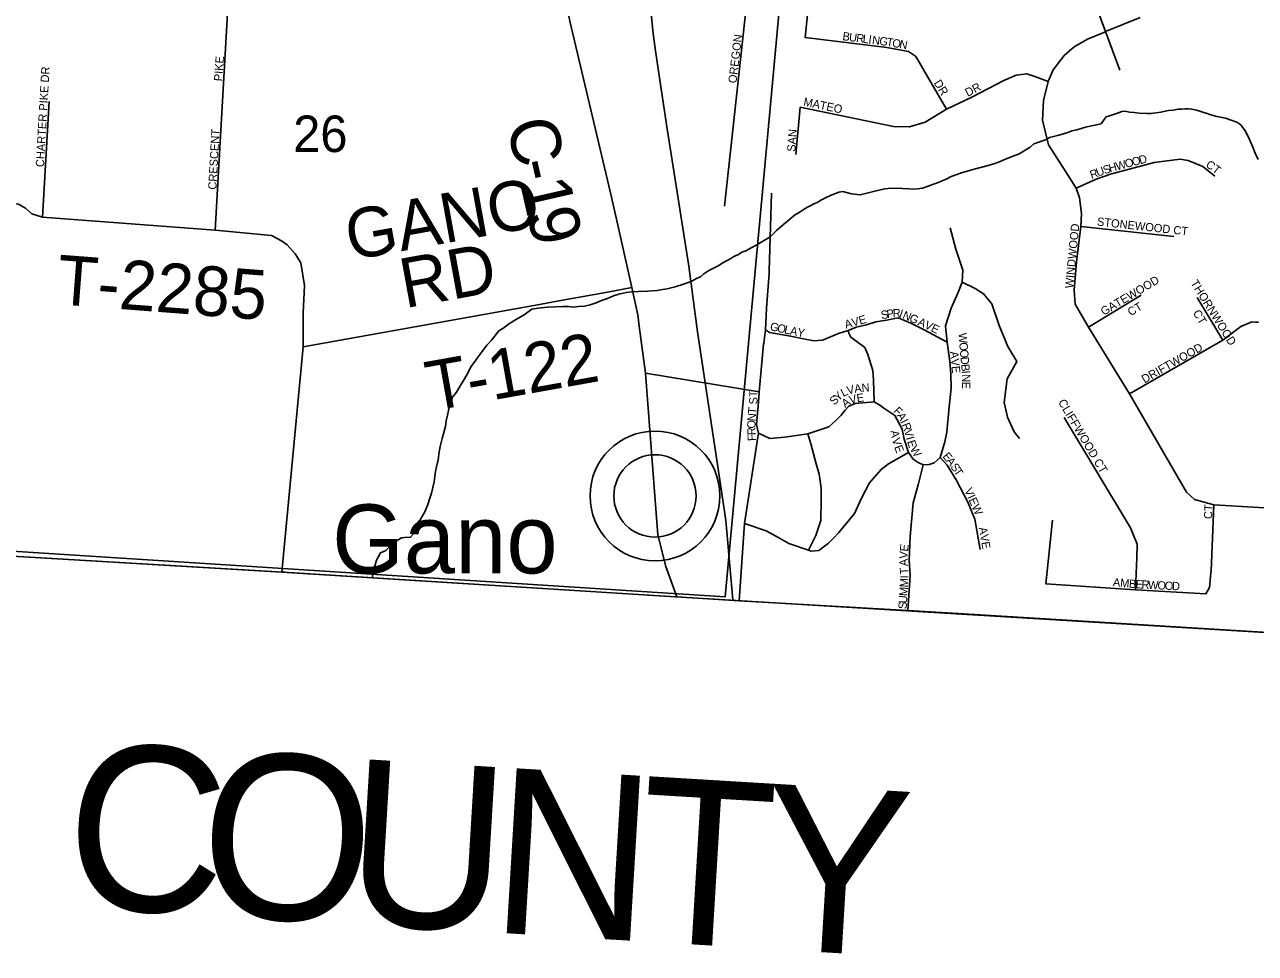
# Model space of a CAD drawing. Extents: x 1310247 to 1552180, y 377264 to 706493.
# Drawn here: x 1424040 to 1431486, y 476338 to 481959 of the extents above; entities that cross this region are included whole.
import ezdxf

# ---------------------------------------------------------------- set-up
doc = ezdxf.new("R2010")
doc.units = 0
for name, color, linetype in [('GM_X_Adjacent_County', 7, 'Continuous'), ('GM_X_Adjacent_County_Text', 7, 'Continuous'), ('GM_X_Corporation', 7, 'Continuous'), ('GM_X_County', 7, 'Continuous'), ('GM_X_County_Road', 7, 'Continuous'), ('GM_X_County_Road_Text', 7, 'Continuous'), ('GM_X_Minor_River', 7, 'Continuous'), ('GM_X_Rail_Line', 7, 'Continuous'), ('GM_X_Section', 7, 'Continuous'), ('GM_X_Section_Text', 7, 'Continuous'), ('GM_X_Township', 7, 'Continuous'), ('GM_X_Township_Road', 7, 'Continuous'), ('GM_X_Township_Road_Text', 7, 'Continuous'), ('GM_X_Township_ROW', 7, 'Continuous'), ('GM_X_Township_Subdivision', 7, 'Continuous'), ('GM_X_Township_Subdivision_Text', 7, 'Continuous'), ('GM_X_Unincorporated', 7, 'Continuous'), ('GM_X_Unincorporated_Location', 7, 'Continuous'), ('GM_X_Unincorporated_Text', 7, 'Continuous')]:
    doc.layers.add(name, color=color, linetype=linetype)

msp = doc.modelspace()

# ---------------------------------------------------------------- linework, layer by layer
at = {"layer": 'GM_X_Adjacent_County'}
msp.add_lwpolyline([(1418516.9, 479521.1), (1419215.4, 479400.7), (1419598.3, 479334.7), (1420591.1, 479163.6), (1420643.6, 479155.8), (1422376.9, 478896), (1422893.3, 478818.6), (1423352.6, 478777.4), (1425597.1, 478645.2), (1425614.5, 478644.2), (1425627.9, 478643.4), (1427786.3, 478508.3), (1427809, 478506.3), (1427985.2, 478495.3), (1428363.4, 478472.4), (1429382.6, 478412.4), (1429620.9, 478398.6), (1432222.8, 478238.6)], dxfattribs=at)
at = {"layer": 'GM_X_Corporation'}
msp.add_lwpolyline([(1418516.9, 479521.1), (1420591.1, 479163.6), (1422893.3, 478818.6), (1423352.6, 478777.4), (1425604.4, 478644.8), (1427978.8, 478495.7), (1433374.2, 478168.9)], dxfattribs=at)
at = {"layer": 'GM_X_County'}
msp.add_lwpolyline([(1432222.8, 478238.6), (1429620.9, 478398.6), (1429382.6, 478412.4), (1428363.4, 478472.4), (1427985.2, 478495.3), (1427809, 478506.3), (1427786.3, 478508.3), (1425627.9, 478643.4), (1425614.5, 478644.2), (1425597.1, 478645.2), (1423352.6, 478777.4), (1422893.3, 478818.6), (1422376.9, 478896), (1420643.6, 479155.8), (1420591.1, 479163.6), (1419598.3, 479334.7), (1419215.4, 479400.7), (1418516.9, 479521.1)], dxfattribs=at)
at = {"layer": 'GM_X_County_Road'}
for points in [[(1427620.4, 480781.4), (1427584.9, 480939.8), (1427339.5, 481978.9), (1427215.6, 482588.1), (1427195.4, 482768.2), (1427186.8, 483512.8), (1427175.2, 483974), (1427182.5, 484333.7), (1427182.5, 484843.5), (1427191.1, 485033.6), (1427218.5, 485137.3), (1427291.9, 485357.7), (1427423, 485684.6), (1427439.7, 485726.9)], [(1427713.3, 480366.9), (1427620.4, 480781.4)], [(1427759.1, 480133.4), (1427750.1, 480202.6), (1427713.3, 480366.9)], [(1427796, 479850.2), (1427759.1, 480133.4)], [(1427985.2, 478495.2), (1427919.5, 478679.3), (1427871.4, 478871.7), (1427853.8, 479106.4), (1427796, 479850.2)], [(1422375.7, 478896.2), (1422376.9, 478896), (1422893.3, 478818.6), (1423352.6, 478777.4), (1425597.1, 478645.2), (1425601.6, 478644.9)], [(1425601.6, 478644.9), (1425614.5, 478644.2), (1425627.9, 478643.4), (1427786.3, 478508.3), (1427809, 478506.3), (1427985.2, 478495.2)]]:
    msp.add_lwpolyline(points, dxfattribs=at)
at = {"layer": 'GM_X_Minor_River'}
for points in [[(1428698.2, 480804.7), (1428732.9, 480825.7), (1428755.5, 480841.1), (1428775.9, 480854.5), (1428796.3, 480864), (1428814.6, 480873.4), (1428835, 480882.8), (1428861.5, 480898.1), (1428890, 480913.3), (1428920.5, 480926.4), (1428965.2, 480945.1), (1428989.4, 480948.4), (1429043.2, 480934.7), (1429095.2, 480929.1), (1429143.7, 480939.6), (1429192.2, 480952.2), (1429218.5, 480959.4), (1429244.8, 480964.7), (1429285, 480969.5), (1429351.2, 480967.4), (1429389.2, 480964.3), (1429409.3, 480963.6), (1429441.4, 480964.7), (1429471.7, 480969.8), (1429506.1, 480980.8), (1429538.6, 480993.8), (1429556.8, 480999.3), (1429577.1, 481006.7), (1429595.5, 481016.2), (1429615.8, 481023.6), (1429642.2, 481036.8), (1429674.7, 481049.9), (1429707.1, 481060.9), (1429741.6, 481071.9), (1429784.1, 481084.7), (1429869, 481106.2), (1429903.4, 481115.2), (1429937.9, 481128.2), (1429978.6, 481147), (1430057.7, 481176.7), (1430123.1, 481216.8), (1430145.8, 481236.2), (1430222.8, 481264), (1430241.2, 481275.5), (1430297.8, 481289.8), (1430330.2, 481298.8), (1430350.5, 481306.2), (1430374.9, 481315.5), (1430405.2, 481322.6), (1430457.8, 481337.1), (1430504.2, 481347.7), (1430552.7, 481358.3), (1430571.5, 481383.8), (1430584.1, 481401.5), (1430610.4, 481408.7), (1430651, 481423.5), (1430677.3, 481432.7), (1430697.4, 481434.1), (1430725.4, 481429.3), (1430753.4, 481426.4), (1430783.4, 481423.5), (1430829.5, 481420.1), (1430855.6, 481421.3), (1430914, 481429.5), (1430940.3, 481434.7), (1430960.4, 481438.1), (1430988.6, 481441.3), (1431018.9, 481446.4), (1431039, 481447.8), (1431061.1, 481449.1), (1431081.2, 481448.5), (1431101.2, 481447.9), (1431129.1, 481441), (1431149, 481434.4), (1431174.9, 481427.6), (1431194.7, 481420.9), (1431216.6, 481412.2), (1431252.4, 481403.1), (1431274.4, 481398.4), (1431304.3, 481391.5), (1431340.1, 481380.4), (1431373.8, 481367.3), (1431397.5, 481352.5), (1431424.5, 481315.6), (1431437.7, 481289.1), (1431451, 481262.6), (1431469.8, 481217.8), (1431484.8, 481181.2), (1431503.7, 481142.5)], [(1426145.2, 478613.9), (1426148.9, 478662.6), (1426159.5, 478682.3), (1426168.6, 478718.2), (1426194, 478761.6), (1426226.5, 478776.6), (1426261.7, 478813.7), (1426288.4, 478833), (1426321, 478852), (1426339.2, 478855.5), (1426375.4, 478856.4), (1426406.6, 478893.6), (1426411.8, 478935.6), (1426432.6, 478961), (1426462.2, 479010.3), (1426479.5, 479053.9), (1426492.7, 479093.7), (1426501.6, 479123.5), (1426510.6, 479157.4), (1426517.6, 479191.3), (1426522.6, 479223.2), (1426523.1, 479241.3), (1426527.8, 479265.2), (1426532.4, 479283.1), (1426539.4, 479317.1), (1426544, 479337), (1426546.7, 479361), (1426549.3, 479383), (1426554, 479404.9), (1426565.5, 479454.8), (1426576.6, 479490.5), (1426585.6, 479526.4), (1426590.7, 479560.4), (1426597.7, 479594.3), (1426604.6, 479624.2), (1426611.3, 479650.1), (1426622.3, 479679.8), (1426629, 479703.7), (1426654, 479735.1), (1426673, 479768.6), (1426702.5, 479815.9), (1426723.7, 479853.4), (1426740.7, 479887), (1426759.6, 479914.5), (1426784.6, 479947.9), (1426807.7, 479981.3), (1426836.9, 480018.5), (1426865.9, 480051.8), (1426909.6, 480104.6), (1426940.3, 480123.8), (1426960.9, 480141.2), (1426999.7, 480166.1), (1427030.3, 480183.2), (1427063, 480202.3), (1427108.2, 480237.1), (1427146.5, 480241.9), (1427202.8, 480248.2), (1427251.1, 480250.8), (1427299.3, 480253.3), (1427331.4, 480252.3), (1427357.4, 480249.5), (1427391.6, 480252.5), (1427427.8, 480255.4), (1427462.1, 480262.4), (1427498.7, 480275.3), (1427531.1, 480288.4), (1427565.6, 480301.4), (1427602.2, 480316.3), (1427634.6, 480327.4), (1427660.9, 480332.6), (1427679.1, 480338.1), (1427713.3, 480341), (1427751.5, 480343.9), (1427807.8, 480346.2), (1427866.1, 480350.4), (1427898.4, 480355.5), (1427926.6, 480360.6), (1427975.1, 480371.2), (1428025.7, 480387.7), (1428076.5, 480406.2), (1428105, 480421.4), (1428129.4, 480432.7), (1428150, 480450.1), (1428178.7, 480471.3), (1428235.7, 480499.7), (1428264.3, 480516.9), (1428290.9, 480532.1), (1428313.3, 480543.5), (1428331.7, 480555), (1428358.2, 480568.2), (1428378.6, 480581.6), (1428402.9, 480588.9), (1428439.6, 480609.9), (1428470.2, 480625), (1428549.9, 480674.8), (1428589.1, 480711.7), (1428632.4, 480750.5), (1428667.4, 480779.6), (1428698.2, 480804.7)]]:
    msp.add_lwpolyline(points, dxfattribs=at)
at = {"layer": 'GM_X_Rail_Line'}
msp.add_lwpolyline([(1428324, 478477.6), (1428281.6, 478958.6), (1428249.4, 479176.5), (1428110.8, 480098.7), (1428058.9, 480497.3), (1427926.8, 481327.6), (1427880.4, 481635.9), (1427857.8, 481799), (1427843.5, 481905), (1427831.5, 482024.5)], dxfattribs=at)
at = {"layer": 'GM_X_Section'}
msp.add_lwpolyline([(1423391.5, 484184.8), (1428777.4, 483907.1), (1428279.1, 478496), (1422894.7, 478839.9)], close=True, dxfattribs=at)
at = {"layer": 'GM_X_Township'}
msp.add_lwpolyline([(1432222.8, 478238.6), (1429620.9, 478398.6), (1429382.6, 478412.4), (1428363.4, 478472.4), (1427985.2, 478495.3), (1427809, 478506.3), (1427786.3, 478508.3), (1425627.9, 478643.4), (1425614.5, 478644.2), (1425597.1, 478645.2), (1423352.6, 478777.4), (1422893.3, 478818.6), (1422376.9, 478896), (1420643.6, 479155.8), (1420591.1, 479163.6), (1419598.3, 479334.7), (1419215.4, 479400.7), (1418516.9, 479521.1)], dxfattribs=at)
at = {"layer": 'GM_X_Township_Road'}
for points in [[(1425597.1, 478645.2), (1425724.9, 480009.4), (1425724.7, 480213.3), (1425734, 480379.8), (1425711.7, 480516.7), (1425676.6, 480572.2), (1425628.5, 480625.9), (1425595.2, 480650), (1425534.2, 480681.4), (1425193.8, 480714.7), (1424148.7, 480794.3), (1424083.9, 480812.8), (1424045.1, 480847.9), (1424002.5, 480872), (1423553.7, 480910.8), (1423335.3, 480921.9), (1423239.1, 480910.8), (1423068.9, 480788.6)], [(1427294.9, 480290.6), (1427556.4, 480338.3)], [(1427556.4, 480338.3), (1427713.3, 480366.9)], [(1425724.9, 480009.4), (1427133.9, 480261.2), (1427294.9, 480290.6)], [(1427796, 479850.2), (1428484, 479737.1)]]:
    msp.add_lwpolyline(points, dxfattribs=at)
at = {"layer": 'GM_X_Township_ROW'}
for points in [[(1428543.9, 480453.4), (1428545, 480467.9), (1428558.8, 480938)], [(1429611.9, 480133.3), (1429611.7, 480135.5), (1429644.6, 480243.1), (1429686.8, 480334.1), (1429712.4, 480400), (1429716.3, 480472.6), (1429674.6, 480600.5), (1429638.9, 480728.5)], [(1429984.7, 479592.4), (1429965.3, 479671.5), (1429984.2, 479814.3), (1430043, 479919.3), (1429988.4, 480011.6), (1429935.9, 480137.6), (1429891.8, 480268.8), (1429841.5, 480328.6), (1429790.1, 480361.1), (1429712.4, 480400)], [(1430058.8, 479453.2), (1430026.2, 479495.2), (1429986.9, 479583.4), (1429984.7, 479592.4)], [(1428363.4, 478472.4), (1428394.6, 478940.1), (1428472.5, 479435)], [(1428394.6, 478940.1), (1428527.2, 478894.9), (1428608, 478850.8), (1428662.6, 478819.3), (1428782.9, 478779), (1428797.9, 478773.1), (1428845.2, 478776.3), (1428903.9, 478820.3), (1428931.2, 478849.7), (1428966.9, 478884.4), (1429060.4, 479000.8), (1429103.2, 479093.2), (1429151.5, 479186.6), (1429221.3, 479266.4), (1429266.4, 479301.1), (1429388.3, 479369.4)], [(1429382.6, 478412.4), (1429620.9, 478398.6), (1429747.8, 478388.5)]]:
    msp.add_lwpolyline(points, dxfattribs=at)
at = {"layer": 'GM_X_Township_Subdivision'}
for points in [[(1428274.7, 480859), (1428409.6, 482098.1), (1428388.5, 482293), (1428344.1, 482463.2), (1428294.4, 482676.5), (1428277.5, 482837), (1428303.6, 483098.5), (1428351.7, 483259.6), (1428401.7, 483383.5), (1428447.7, 483569.7), (1428525.4, 483669.6), (1428597.8, 483709.3), (1428662.3, 483714.1), (1428742.2, 483713), (1428843.6, 483680.8), (1428929.1, 483577.9), (1428987.4, 483511.4), (1429067.8, 483392.8), (1429165.9, 483268.8), (1429295.3, 483166), (1429347.2, 483117), (1429375.9, 483095.4), (1429554.5, 482957.9), (1429698.8, 482765.4)], [(1425193.8, 480714.7), (1425317.8, 482916.6)], [(1429616.8, 481447.4), (1429496.5, 481654), (1429444.6, 481744.6), (1429429.9, 481767.5), (1429386.5, 481796.2), (1429256.3, 481819.9), (1428761.7, 481879.8), (1428780.7, 482058), (1428831.1, 482618.1)], [(1430332.3, 482473.5), (1430411.5, 482328.2), (1430527.3, 482057.8), (1430579.8, 481916.5), (1430666.6, 481682.3)], [(1432254.4, 478992), (1431234.6, 479052.6), (1431118.2, 479083.8), (1431069.9, 479128.4), (1430723.9, 479724.4), (1430476, 480127.9), (1430396.4, 480266.7), (1430389, 480351.9), (1430403.8, 480524), (1430429.7, 480736.9), (1430433.4, 480814.6), (1430422.3, 480910.8), (1430402, 480968.8), (1430335.3, 481073.7), (1430235.4, 481231), (1430198.4, 481381), (1430204, 481499.4), (1430231.7, 481614.2), (1430263.2, 481684.5), (1430329.8, 481771.5), (1430389, 481824.8), (1430470.4, 481871.1), (1430568.5, 481911.8), (1430579.8, 481916.5), (1430788.7, 482002.5)], [(1428706.7, 481171.7), (1428732.6, 481458.5), (1429296.8, 481342), (1429393, 481340.1), (1429487.3, 481367.9), (1429616.8, 481447.4), (1429770.3, 481519.6), (1429964.6, 481619.5), (1430038.5, 481652.8), (1430104, 481660.1), (1430152.2, 481645.6), (1430231.7, 481614.2)], [(1424148.7, 480794.3), (1424189.4, 481493.7)], [(1430402, 480968.8), (1430522.5, 481023.8), (1430608.6, 481052.9), (1430873.8, 481123.7), (1431031.1, 481144.1), (1431079, 481135.3), (1431168, 481099.6), (1431240.2, 481042.2)], [(1430429.7, 480736.9), (1430992.2, 480675.8)], [(1428510.8, 480023.8), (1428511.5, 480031.3), (1428521.4, 480112.1), (1428528, 480241.9), (1428543.9, 480453.4)], [(1430476, 480127.9), (1430795.8, 480320.5)], [(1431289.2, 480048.2), (1431132.9, 480307.4)], [(1429134.1, 480142), (1429190.7, 480159.3), (1429254.9, 480169.8), (1429324, 480183.3), (1429400.8, 480151.6), (1429481.4, 480112.3), (1429620.5, 480037.4)], [(1428521.4, 480112.1), (1428546.6, 480096.4), (1428674.2, 480073.6), (1428751.8, 480057.1), (1428815.5, 480045.1), (1428867.6, 480049.2), (1428964.2, 480090.2), (1429021.8, 480107.5), (1429071.7, 480127.6), (1429134.1, 480142)], [(1429237.9, 479637.9), (1429213.9, 479654.7), (1429178.9, 479675.3), (1429175.2, 479806.6), (1429170.9, 479866.2), (1429142.4, 479961.5), (1429122.4, 480004.2), (1429038.6, 480067), (1429027.5, 480091), (1429021.8, 480107.5)], [(1429620.5, 480037.4), (1429611.9, 480133.3)], [(1430723.9, 479724.4), (1431289.2, 480048.2), (1431397.9, 480131.5), (1431464.1, 480159.7), (1431485.8, 480158.5), (1431504.7, 480157.5)], [(1428481.7, 479701.8), (1428484, 479737.1), (1428510.8, 480023.8)], [(1429578.9, 479338.5), (1429606.6, 479433), (1429619.1, 479492.7), (1429632.5, 479646.3), (1429646.4, 479759.1), (1429643.6, 479846), (1429637.4, 479919.3), (1429620.5, 480037.4)], [(1428472.5, 479435), (1428480.7, 479486.9), (1428468.6, 479539.1), (1428478.5, 479650.7), (1428481.7, 479701.8)], [(1428480.7, 479486.9), (1428548.3, 479453.3), (1428639.5, 479462.7), (1428778.1, 479483), (1428838.6, 479502.8), (1428905.8, 479524.2), (1428949.3, 479564.3), (1428979.4, 479596.1), (1429002.8, 479623.7), (1429026.2, 479649.3), (1429064, 479666), (1429178.9, 479675.3)], [(1429578.9, 479338.5), (1429542.2, 479307.6), (1429512.9, 479297.5), (1429475.3, 479294.2), (1429445.1, 479308.4), (1429416.7, 479328.5), (1429388.3, 479369.4), (1429362.1, 479449), (1429349.6, 479509.6), (1429305.2, 479594), (1429262.1, 479620.9), (1429237.9, 479637.9)], [(1430760.9, 478538), (1430769.4, 478732.6), (1430770.7, 478815), (1430729.5, 478913.7), (1430329.8, 479581.9)], [(1428778.1, 479483), (1428796, 479421), (1428828.7, 479300.6), (1428847.2, 479238.8), (1428858.4, 479152.6), (1428858.4, 479079.7), (1428856.2, 478958.5), (1428826.4, 478867.1), (1428782.9, 478779)], [(1429382.6, 478412.4), (1429397.6, 478625.6), (1429391.5, 478717.8), (1429398.4, 478860.4), (1429415.8, 479064.7), (1429445.4, 479173.4), (1429475.3, 479294.2)], [(1429820.1, 478782.1), (1429789.7, 478965.5), (1429747, 479069.3), (1429676.8, 479203), (1429620.8, 479292.5), (1429578.9, 479338.5)], [(1431234.6, 479052.6), (1431218, 478650.9), (1431217.1, 478641.7)], [(1431217.1, 478641.7), (1431208.7, 478552.8), (1431186.5, 478514), (1430760.9, 478538), (1430218.8, 478575), (1430257.6, 478960)]]:
    msp.add_lwpolyline(points, dxfattribs=at)
at = {"layer": 'GM_X_Unincorporated'}
for radius in [392.8, 249]:
    msp.add_circle((1427853.8, 479106.4), radius, dxfattribs=at)
at = {"layer": 'GM_X_Unincorporated_Location'}
msp.add_line((1427853.8, 479106.4), (1427853.8, 479106.4), dxfattribs=at)

# ---------------------------------------------------------------- texts
at = {"layer": 'GM_X_Adjacent_County_Text'}
for s, rotation, p in [('C', 356.52509, (1424268.7, 476622.1)), ('O', 356.55211, (1425081.7, 476572.7)), ('U', 356.55829, (1425964.6, 476519.5)), ('N', 356.55886, (1426847.5, 476466.4)), ('T', 356.55886, (1427730.3, 476413.4)), ('Y', 356.55886, (1428476.9, 476368.5))]:
    msp.add_text(s, height=1000, rotation=rotation, dxfattribs=at).set_placement(p)
at = {"layer": 'GM_X_County_Road_Text'}
for s, rotation, p in [('C', 282.8368, (1426954.1, 481361.5)), ('-', 282.84788, (1427008.9, 481121.2)), ('1', 282.89701, (1427036.3, 481000.8)), ('9', 283.1703, (1427077.9, 480819.2))]:
    msp.add_text(s, height=300, rotation=rotation, dxfattribs=at).set_placement(p)
at = {"layer": 'GM_X_Section_Text'}
msp.add_text('26', height=221, rotation=0.00001, dxfattribs=at).set_placement((1425664.9, 481187.3))
at = {"layer": 'GM_X_Township_Road_Text'}
for s, rotation, p in [('GANO', 10.24107, (1426010.8, 480531)), ('RD', 10.34866, (1426340.9, 480241.7)), ('T-2285', 355.63682, (1424228.4, 480267.3)), ('T-122', 10.15459, (1426498.1, 479618.4))]:
    msp.add_text(s, height=300, rotation=rotation, dxfattribs=at).set_placement(p)
at = {"layer": 'GM_X_Township_Subdivision_Text'}
for s, rotation, p in [('OREGON', 83.11836, (1428346.2, 481601.7)), ('B', 352.63403, (1428985.9, 481865.1)), ('U', 352.63837, (1429025.2, 481860)), ('R', 352.63403, (1429068.8, 481854.4)), ('L', 352.64134, (1429108.1, 481849.3)), ('I', 352.63643, (1429143, 481844.8)), ('N', 352.63222, (1429164.8, 481842)), ('G', 352.3938, (1429208.4, 481836.3)), ('T', 350.76674, (1429251.7, 481830.6)), ('O', 349.92682, (1429286.2, 481824.9)), ('N', 349.8711, (1429329.5, 481817.3)), ('PIKE', 85.81475, (1425235.4, 481614.4)), ('CHARTER PIKE DR', 86.71613, (1424157.3, 481095.1)), ('DR', 302.00785, (1429538.3, 481605.5)), ('DR', 27.89402, (1429745.9, 481520.8)), ('MATEO', 348.23153, (1428749, 481468.9)), ('CRESCENT', 86.77575, (1425200.1, 480958.7)), ('SAN', 85.91271, (1428702.5, 481187.6)), ('W', 15.07005, (1430648.4, 481075.5)), ('O', 15.06727, (1430703.6, 481090.4)), ('O', 15.06976, (1430746.1, 481101.8)), ('D', 15.06727, (1430788.6, 481113.3)), ('CT', 323.74932, (1431181.5, 481102.1)), ('R', 19.74449, (1430495.1, 481024.2)), ('U', 19.7413, (1430532.4, 481037.6)), ('S', 18.84969, (1430573.6, 481052.4)), ('H', 15.83882, (1430606.3, 481063.5)), ('STONEWOOD CT', 353.71693, (1430525.7, 480743.1)), ('WINDWOOD', 84.42931, (1430383.3, 480360.3)), ('GATEWOOD', 30.71904, (1430568.3, 480196.2)), ('THORNWOOD', 301.93875, (1431091.5, 480395.5)), ('R', 1.70003, (1429292.4, 480187.2)), ('CT', 30.96161, (1430731.3, 480192.9)), ('AVE', 15.94436, (1429008.5, 480118)), ('S', 9.84182, (1429224.9, 480175.4)), ('P', 9.85191, (1429259.6, 480181.4)), ('I', 342.7607, (1429327.7, 480189)), ('N', 336.56897, (1429347.4, 480183)), ('G', 336.01643, (1429387.7, 480165.5)), ('A', 335.78123, (1429439.9, 480142.3)), ('V', 334.09967, (1429479.6, 480124.4)), ('CT', 300.96698, (1431105.8, 480214.7)), ('G', 348.05562, (1428546.7, 480109.3)), ('O', 348.04493, (1428589.7, 480100.2)), ('L', 348.04859, (1428632.8, 480091.1)), ('A', 348.0505, (1428667.2, 480083.8)), ('Y', 349.08418, (1428711.2, 480074.5)), ('E', 333.45939, (1429519.1, 480105.3)), ('W', 274.90676, (1429689.3, 480091.1)), ('O', 274.90159, (1429694.2, 480034.1)), ('DRIFTWOOD', 29.65915, (1430814.9, 479787.1)), ('AVE', 275.71096, (1429638.8, 479979.4)), ('O', 274.90159, (1429698, 479990.3)), ('D', 274.90483, (1429701.7, 479946.4)), ('B', 274.8998, (1429705.5, 479902.6)), ('I', 274.90159, (1429708.9, 479863.1)), ('N', 270.78693, (1429710.7, 479842.1)), ('E', 270, (1429711.3, 479798.3)), ('ST', 90, (1428473.7, 479660.1)), ('Y', 43.60131, (1428963.7, 479676.5)), ('L', 26.27793, (1428992.3, 479704.6)), ('V', 14.29861, (1429021.3, 479719.2)), ('V', 14.77304, (1429035.9, 479661.8)), ('A', 7.29853, (1429062.4, 479729.8)), ('E', 7.63165, (1429076.8, 479672.7)), ('N', 4.7591, (1429105.4, 479735.3)), ('T', 85.24089, (1428465.8, 479600.6)), ('S', 43.60894, (1428938.2, 479652.3)), ('A', 34.83892, (1429004, 479638.6)), ('F', 314.15961, (1429292.4, 479616.2)), ('CLIFFWOOD CT', 300.86687, (1430290.8, 479673.8)), ('N', 85.41605, (1428462.3, 479556.8)), ('A', 299.64052, (1429314.9, 479593.7)), ('I', 296.26206, (1429336.3, 479556.1)), ('O', 89.19122, (1428461.7, 479513.7)), ('R', 92.49009, (1428463.4, 479474.9)), ('A', 278.94309, (1429278.5, 479499.5)), ('R', 292.28172, (1429345.7, 479537.2)), ('V', 284.30132, (1429360.1, 479502.3)), ('F', 92.48719, (1428464.9, 479439.7)), ('V', 285.43642, (1429286.7, 479450)), ('I', 285.89674, (1429371.4, 479458.2)), ('E', 288.38198, (1429378.1, 479434.8)), ('E', 290.54372, (1429299.9, 479403)), ('W', 300.86927, (1429394.2, 479390.6)), ('E', 309.13561, (1429590.4, 479344.9)), ('A', 307.17811, (1429612.3, 479318)), ('S', 303.99699, (1429638.5, 479283.5)), ('T', 303.69386, (1429658.1, 479254.4)), ('VIEW', 294.44247, (1429723.6, 479140.6)), ('CT', 86.82184, (1431223.7, 478965.5)), ('AVE', 279.78103, (1429812.4, 478913.7)), ('V', 86.00781, (1429381.5, 478724.7)), ('E', 84.80185, (1429384.6, 478768.3)), ('A', 92.62391, (1429383.6, 478682.3)), ('M', 86.40945, (1429384, 478551.7)), ('T', 94.18714, (1429387.3, 478633.8)), ('I', 89.78765, (1429387.4, 478607.6)), ('A', 354.67002, (1430622.4, 478560.7)), ('M', 354.6729, (1430666.2, 478556.6)), ('B', 354.97146, (1430719.1, 478551.7)), ('M', 86.40945, (1429380.7, 478499)), ('E', 356.5508, (1430760, 478548.1)), ('R', 357.18898, (1430795.8, 478546)), ('W', 357.22922, (1430835.4, 478544)), ('O', 357.22327, (1430892.5, 478541.3)), ('O', 357.23442, (1430936.4, 478539.1)), ('D', 357.23419, (1430980.4, 478537)), ('S', 86.40491, (1429375.7, 478420)), ('U', 86.41232, (1429377.9, 478455.1))]:
    msp.add_text(s, height=50, rotation=rotation, dxfattribs=at).set_placement(p)
at = {"layer": 'GM_X_Unincorporated_Text'}
msp.add_text('Gano', height=417, rotation=0.00001, dxfattribs=at).set_placement((1425900.9, 478637.8))

doc.saveas('drawing.dxf')
